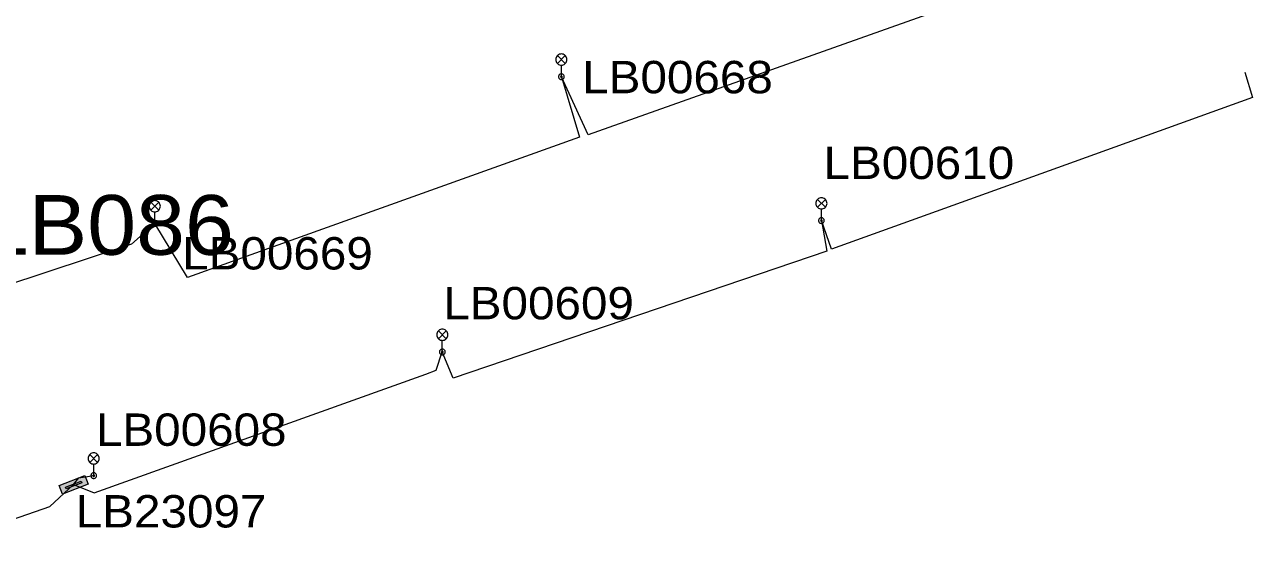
# Model space of a CAD drawing. Extents: x -688049 to -687261, y -973611 to -973038.
# Drawn here: x -687350.2 to -687268, y -973447.9 to -973412.5 of the extents above; entities that cross this region are included whole.
import ezdxf

# ---------------------------------------------------------------- set-up
doc = ezdxf.new("R2010")
doc.units = 0
doc.header["$LTSCALE"] = 0.87
doc.layers.add('1', color=7, linetype='Continuous', lineweight=13)

msp = doc.modelspace()

# ---------------------------------------------------------------- hatches: boundary and pattern name
at = {"layer": '1'}
for points in [[(-687345.935, -973443.246), (-687347.654, -973443.909), (-687347.875, -973443.336), (-687346.156, -973442.673)], [(-687346.367, -973443.15), (-687347.399, -973443.547), (-687347.443, -973443.433), (-687346.411, -973443.035)]]:
    msp.add_hatch(color=256, dxfattribs=at).paths.add_polyline_path(points)

# ---------------------------------------------------------------- linework, layer by layer
for p, q in [((-687314.515, -973414.545), (-687313.985, -973415.075)), ((-687314.515, -973415.075), (-687313.985, -973414.545)), ((-687314.25, -973415.96), (-687314.25, -973415.185)), ((-687341.74, -973424.364), (-687341.21, -973424.894)), ((-687341.74, -973424.894), (-687341.21, -973424.364)), ((-687297.105, -973424.175), (-687296.575, -973424.705)), ((-687297.105, -973424.705), (-687296.575, -973424.175)), ((-687341.475, -973425.779), (-687341.475, -973425.004)), ((-687296.84, -973425.59), (-687296.84, -973424.815)), ((-687322.485, -973432.975), (-687321.955, -973433.505)), ((-687322.485, -973433.505), (-687321.955, -973432.975)), ((-687322.22, -973434.39), (-687322.22, -973433.615)), ((-687345.827, -973441.257), (-687345.297, -973441.787)), ((-687345.827, -973441.787), (-687345.297, -973441.257)), ((-687345.562, -973442.672), (-687345.562, -973441.897))]:
    msp.add_line(p, q, dxfattribs=at)
for points in [[(-687288.22, -973406.83), (-687286.589, -973410.657), (-687312.448, -973419.852), (-687314.25, -973415.96)], [(-687314.25, -973415.96), (-687313.028, -973420.01), (-687339.289, -973429.415), (-687341.475, -973425.779)], [(-687268.48, -973415.66), (-687267.981, -973417.361), (-687279.91, -973421.655), (-687296.172, -973427.51), (-687296.84, -973425.59)], [(-687366.538, -973425.138), (-687364.323, -973427.393), (-687357.554, -973447.881), (-687348.508, -973444.739), (-687346.912, -973443.272)], [(-687341.475, -973425.779), (-687343.038, -973427.165), (-687362.968, -973433.766), (-687364.76, -973433.8)], [(-687296.84, -973425.59), (-687296.474, -973427.636), (-687321.49, -973436.145), (-687322.22, -973434.39)], [(-687346.912, -973443.272), (-687345.525, -973443.827), (-687323.334, -973435.877), (-687322.637, -973435.602), (-687322.22, -973434.39)], [(-687346.912, -973443.272), (-687346.552, -973442.808), (-687345.562, -973442.672)]]:
    msp.add_lwpolyline(points, dxfattribs=at)
for points in [[(-687313.875, -973414.81), (-687313.881, -973414.745), (-687313.898, -973414.682), (-687313.925, -973414.622), (-687313.963, -973414.569), (-687314.009, -973414.523), (-687314.062, -973414.485), (-687314.122, -973414.458), (-687314.185, -973414.441), (-687314.25, -973414.435), (-687314.315, -973414.441), (-687314.378, -973414.458), (-687314.438, -973414.485), (-687314.491, -973414.523), (-687314.537, -973414.569), (-687314.575, -973414.622), (-687314.602, -973414.682), (-687314.619, -973414.745), (-687314.625, -973414.81), (-687314.619, -973414.875), (-687314.602, -973414.938), (-687314.575, -973414.997), (-687314.537, -973415.051), (-687314.491, -973415.097), (-687314.438, -973415.135), (-687314.378, -973415.162), (-687314.315, -973415.179), (-687314.25, -973415.185), (-687314.185, -973415.179), (-687314.122, -973415.162), (-687314.062, -973415.135), (-687314.009, -973415.097), (-687313.963, -973415.051), (-687313.925, -973414.997), (-687313.898, -973414.938), (-687313.881, -973414.875)], [(-687314.06, -973415.96), (-687314.063, -973415.927), (-687314.071, -973415.895), (-687314.085, -973415.865), (-687314.104, -973415.838), (-687314.128, -973415.814), (-687314.155, -973415.795), (-687314.185, -973415.781), (-687314.217, -973415.773), (-687314.25, -973415.77), (-687314.283, -973415.773), (-687314.315, -973415.781), (-687314.345, -973415.795), (-687314.372, -973415.814), (-687314.396, -973415.838), (-687314.415, -973415.865), (-687314.429, -973415.895), (-687314.437, -973415.927), (-687314.44, -973415.96), (-687314.437, -973415.993), (-687314.429, -973416.025), (-687314.415, -973416.055), (-687314.396, -973416.082), (-687314.372, -973416.106), (-687314.345, -973416.125), (-687314.315, -973416.139), (-687314.283, -973416.147), (-687314.25, -973416.15), (-687314.217, -973416.147), (-687314.185, -973416.139), (-687314.155, -973416.125), (-687314.128, -973416.106), (-687314.104, -973416.082), (-687314.085, -973416.055), (-687314.071, -973416.025), (-687314.063, -973415.993)], [(-687314.2, -973415.96), (-687314.201, -973415.951), (-687314.203, -973415.943), (-687314.207, -973415.935), (-687314.212, -973415.928), (-687314.218, -973415.922), (-687314.225, -973415.917), (-687314.233, -973415.913), (-687314.241, -973415.911), (-687314.25, -973415.91), (-687314.259, -973415.911), (-687314.267, -973415.913), (-687314.275, -973415.917), (-687314.282, -973415.922), (-687314.288, -973415.928), (-687314.293, -973415.935), (-687314.297, -973415.943), (-687314.299, -973415.951), (-687314.3, -973415.96), (-687314.299, -973415.969), (-687314.297, -973415.977), (-687314.293, -973415.985), (-687314.288, -973415.992), (-687314.282, -973415.998), (-687314.275, -973416.003), (-687314.267, -973416.007), (-687314.259, -973416.009), (-687314.25, -973416.01), (-687314.241, -973416.009), (-687314.233, -973416.007), (-687314.225, -973416.003), (-687314.218, -973415.998), (-687314.212, -973415.992), (-687314.207, -973415.985), (-687314.203, -973415.977), (-687314.201, -973415.969)], [(-687341.1, -973424.629), (-687341.106, -973424.564), (-687341.123, -973424.501), (-687341.15, -973424.442), (-687341.188, -973424.388), (-687341.234, -973424.342), (-687341.288, -973424.304), (-687341.347, -973424.277), (-687341.41, -973424.26), (-687341.475, -973424.254), (-687341.54, -973424.26), (-687341.603, -973424.277), (-687341.662, -973424.304), (-687341.716, -973424.342), (-687341.762, -973424.388), (-687341.8, -973424.442), (-687341.827, -973424.501), (-687341.844, -973424.564), (-687341.85, -973424.629), (-687341.844, -973424.694), (-687341.827, -973424.757), (-687341.8, -973424.817), (-687341.762, -973424.87), (-687341.716, -973424.916), (-687341.662, -973424.954), (-687341.603, -973424.981), (-687341.54, -973424.998), (-687341.475, -973425.004), (-687341.41, -973424.998), (-687341.347, -973424.981), (-687341.288, -973424.954), (-687341.234, -973424.916), (-687341.188, -973424.87), (-687341.15, -973424.817), (-687341.123, -973424.757), (-687341.106, -973424.694)], [(-687296.465, -973424.44), (-687296.471, -973424.375), (-687296.488, -973424.312), (-687296.515, -973424.253), (-687296.553, -973424.199), (-687296.599, -973424.153), (-687296.652, -973424.115), (-687296.712, -973424.088), (-687296.775, -973424.071), (-687296.84, -973424.065), (-687296.905, -973424.071), (-687296.968, -973424.088), (-687297.028, -973424.115), (-687297.081, -973424.153), (-687297.127, -973424.199), (-687297.165, -973424.253), (-687297.192, -973424.312), (-687297.209, -973424.375), (-687297.215, -973424.44), (-687297.209, -973424.505), (-687297.192, -973424.568), (-687297.165, -973424.628), (-687297.127, -973424.681), (-687297.081, -973424.727), (-687297.028, -973424.765), (-687296.968, -973424.792), (-687296.905, -973424.809), (-687296.84, -973424.815), (-687296.775, -973424.809), (-687296.712, -973424.792), (-687296.652, -973424.765), (-687296.599, -973424.727), (-687296.553, -973424.681), (-687296.515, -973424.628), (-687296.488, -973424.568), (-687296.471, -973424.505)], [(-687341.285, -973425.779), (-687341.288, -973425.746), (-687341.296, -973425.714), (-687341.31, -973425.684), (-687341.329, -973425.657), (-687341.353, -973425.633), (-687341.38, -973425.614), (-687341.41, -973425.6), (-687341.442, -973425.592), (-687341.475, -973425.589), (-687341.508, -973425.592), (-687341.54, -973425.6), (-687341.57, -973425.614), (-687341.597, -973425.633), (-687341.621, -973425.657), (-687341.64, -973425.684), (-687341.654, -973425.714), (-687341.662, -973425.746), (-687341.665, -973425.779), (-687341.662, -973425.812), (-687341.654, -973425.844), (-687341.64, -973425.874), (-687341.621, -973425.901), (-687341.597, -973425.925), (-687341.57, -973425.944), (-687341.54, -973425.958), (-687341.508, -973425.966), (-687341.475, -973425.969), (-687341.442, -973425.966), (-687341.41, -973425.958), (-687341.38, -973425.944), (-687341.353, -973425.925), (-687341.329, -973425.901), (-687341.31, -973425.874), (-687341.296, -973425.844), (-687341.288, -973425.812)], [(-687341.425, -973425.779), (-687341.426, -973425.77), (-687341.428, -973425.762), (-687341.432, -973425.754), (-687341.437, -973425.747), (-687341.443, -973425.741), (-687341.45, -973425.736), (-687341.458, -973425.732), (-687341.466, -973425.73), (-687341.475, -973425.729), (-687341.484, -973425.73), (-687341.492, -973425.732), (-687341.5, -973425.736), (-687341.507, -973425.741), (-687341.513, -973425.747), (-687341.518, -973425.754), (-687341.522, -973425.762), (-687341.524, -973425.77), (-687341.525, -973425.779), (-687341.524, -973425.788), (-687341.522, -973425.796), (-687341.518, -973425.804), (-687341.513, -973425.811), (-687341.507, -973425.817), (-687341.5, -973425.822), (-687341.492, -973425.826), (-687341.484, -973425.828), (-687341.475, -973425.829), (-687341.466, -973425.828), (-687341.458, -973425.826), (-687341.45, -973425.822), (-687341.443, -973425.817), (-687341.437, -973425.811), (-687341.432, -973425.804), (-687341.428, -973425.796), (-687341.426, -973425.788)], [(-687296.65, -973425.59), (-687296.653, -973425.557), (-687296.661, -973425.525), (-687296.675, -973425.495), (-687296.694, -973425.468), (-687296.718, -973425.444), (-687296.745, -973425.425), (-687296.775, -973425.411), (-687296.807, -973425.403), (-687296.84, -973425.4), (-687296.873, -973425.403), (-687296.905, -973425.411), (-687296.935, -973425.425), (-687296.962, -973425.444), (-687296.986, -973425.468), (-687297.005, -973425.495), (-687297.019, -973425.525), (-687297.027, -973425.557), (-687297.03, -973425.59), (-687297.027, -973425.623), (-687297.019, -973425.655), (-687297.005, -973425.685), (-687296.986, -973425.712), (-687296.962, -973425.736), (-687296.935, -973425.755), (-687296.905, -973425.769), (-687296.873, -973425.777), (-687296.84, -973425.78), (-687296.807, -973425.777), (-687296.775, -973425.769), (-687296.745, -973425.755), (-687296.718, -973425.736), (-687296.694, -973425.712), (-687296.675, -973425.685), (-687296.661, -973425.655), (-687296.653, -973425.623)], [(-687296.79, -973425.59), (-687296.791, -973425.581), (-687296.793, -973425.573), (-687296.797, -973425.565), (-687296.802, -973425.558), (-687296.808, -973425.552), (-687296.815, -973425.547), (-687296.823, -973425.543), (-687296.831, -973425.541), (-687296.84, -973425.54), (-687296.849, -973425.541), (-687296.857, -973425.543), (-687296.865, -973425.547), (-687296.872, -973425.552), (-687296.878, -973425.558), (-687296.883, -973425.565), (-687296.887, -973425.573), (-687296.889, -973425.581), (-687296.89, -973425.59), (-687296.889, -973425.599), (-687296.887, -973425.607), (-687296.883, -973425.615), (-687296.878, -973425.622), (-687296.872, -973425.628), (-687296.865, -973425.633), (-687296.857, -973425.637), (-687296.849, -973425.639), (-687296.84, -973425.64), (-687296.831, -973425.639), (-687296.823, -973425.637), (-687296.815, -973425.633), (-687296.808, -973425.628), (-687296.802, -973425.622), (-687296.797, -973425.615), (-687296.793, -973425.607), (-687296.791, -973425.599)], [(-687321.845, -973433.24), (-687321.851, -973433.175), (-687321.868, -973433.112), (-687321.895, -973433.052), (-687321.933, -973432.999), (-687321.979, -973432.953), (-687322.032, -973432.915), (-687322.092, -973432.888), (-687322.155, -973432.871), (-687322.22, -973432.865), (-687322.285, -973432.871), (-687322.348, -973432.888), (-687322.408, -973432.915), (-687322.461, -973432.953), (-687322.507, -973432.999), (-687322.545, -973433.052), (-687322.572, -973433.112), (-687322.589, -973433.175), (-687322.595, -973433.24), (-687322.589, -973433.305), (-687322.572, -973433.368), (-687322.545, -973433.428), (-687322.507, -973433.481), (-687322.461, -973433.527), (-687322.408, -973433.565), (-687322.348, -973433.592), (-687322.285, -973433.609), (-687322.22, -973433.615), (-687322.155, -973433.609), (-687322.092, -973433.592), (-687322.032, -973433.565), (-687321.979, -973433.527), (-687321.933, -973433.481), (-687321.895, -973433.428), (-687321.868, -973433.368), (-687321.851, -973433.305)], [(-687322.03, -973434.39), (-687322.033, -973434.357), (-687322.041, -973434.325), (-687322.055, -973434.295), (-687322.074, -973434.268), (-687322.098, -973434.244), (-687322.125, -973434.225), (-687322.155, -973434.211), (-687322.187, -973434.203), (-687322.22, -973434.2), (-687322.253, -973434.203), (-687322.285, -973434.211), (-687322.315, -973434.225), (-687322.342, -973434.244), (-687322.366, -973434.268), (-687322.385, -973434.295), (-687322.399, -973434.325), (-687322.407, -973434.357), (-687322.41, -973434.39), (-687322.407, -973434.423), (-687322.399, -973434.455), (-687322.385, -973434.485), (-687322.366, -973434.512), (-687322.342, -973434.536), (-687322.315, -973434.555), (-687322.285, -973434.569), (-687322.253, -973434.577), (-687322.22, -973434.58), (-687322.187, -973434.577), (-687322.155, -973434.569), (-687322.125, -973434.555), (-687322.098, -973434.536), (-687322.074, -973434.512), (-687322.055, -973434.485), (-687322.041, -973434.455), (-687322.033, -973434.423)], [(-687322.17, -973434.39), (-687322.171, -973434.381), (-687322.173, -973434.373), (-687322.177, -973434.365), (-687322.182, -973434.358), (-687322.188, -973434.352), (-687322.195, -973434.347), (-687322.203, -973434.343), (-687322.211, -973434.341), (-687322.22, -973434.34), (-687322.229, -973434.341), (-687322.237, -973434.343), (-687322.245, -973434.347), (-687322.252, -973434.352), (-687322.258, -973434.358), (-687322.263, -973434.365), (-687322.267, -973434.373), (-687322.269, -973434.381), (-687322.27, -973434.39), (-687322.269, -973434.399), (-687322.267, -973434.407), (-687322.263, -973434.415), (-687322.258, -973434.422), (-687322.252, -973434.428), (-687322.245, -973434.433), (-687322.237, -973434.437), (-687322.229, -973434.439), (-687322.22, -973434.44), (-687322.211, -973434.439), (-687322.203, -973434.437), (-687322.195, -973434.433), (-687322.188, -973434.428), (-687322.182, -973434.422), (-687322.177, -973434.415), (-687322.173, -973434.407), (-687322.171, -973434.399)], [(-687345.187, -973441.522), (-687345.193, -973441.457), (-687345.21, -973441.394), (-687345.237, -973441.334), (-687345.275, -973441.281), (-687345.321, -973441.235), (-687345.374, -973441.197), (-687345.434, -973441.17), (-687345.497, -973441.153), (-687345.562, -973441.147), (-687345.627, -973441.153), (-687345.69, -973441.17), (-687345.75, -973441.197), (-687345.803, -973441.235), (-687345.849, -973441.281), (-687345.887, -973441.334), (-687345.914, -973441.394), (-687345.931, -973441.457), (-687345.937, -973441.522), (-687345.931, -973441.587), (-687345.914, -973441.65), (-687345.887, -973441.71), (-687345.849, -973441.763), (-687345.803, -973441.809), (-687345.75, -973441.847), (-687345.69, -973441.874), (-687345.627, -973441.891), (-687345.562, -973441.897), (-687345.497, -973441.891), (-687345.434, -973441.874), (-687345.374, -973441.847), (-687345.321, -973441.809), (-687345.275, -973441.763), (-687345.237, -973441.71), (-687345.21, -973441.65), (-687345.193, -973441.587)], [(-687345.372, -973442.672), (-687345.375, -973442.639), (-687345.383, -973442.607), (-687345.397, -973442.577), (-687345.416, -973442.55), (-687345.44, -973442.526), (-687345.467, -973442.507), (-687345.497, -973442.493), (-687345.529, -973442.485), (-687345.562, -973442.482), (-687345.595, -973442.485), (-687345.627, -973442.493), (-687345.657, -973442.507), (-687345.684, -973442.526), (-687345.708, -973442.55), (-687345.727, -973442.577), (-687345.741, -973442.607), (-687345.749, -973442.639), (-687345.752, -973442.672), (-687345.749, -973442.705), (-687345.741, -973442.737), (-687345.727, -973442.767), (-687345.708, -973442.794), (-687345.684, -973442.818), (-687345.657, -973442.837), (-687345.627, -973442.851), (-687345.595, -973442.859), (-687345.562, -973442.862), (-687345.529, -973442.859), (-687345.497, -973442.851), (-687345.467, -973442.837), (-687345.44, -973442.818), (-687345.416, -973442.794), (-687345.397, -973442.767), (-687345.383, -973442.737), (-687345.375, -973442.705)], [(-687345.512, -973442.672), (-687345.513, -973442.663), (-687345.515, -973442.655), (-687345.519, -973442.647), (-687345.524, -973442.64), (-687345.53, -973442.634), (-687345.537, -973442.629), (-687345.545, -973442.625), (-687345.553, -973442.623), (-687345.562, -973442.622), (-687345.571, -973442.623), (-687345.579, -973442.625), (-687345.587, -973442.629), (-687345.594, -973442.634), (-687345.6, -973442.64), (-687345.605, -973442.647), (-687345.609, -973442.655), (-687345.611, -973442.663), (-687345.612, -973442.672), (-687345.611, -973442.681), (-687345.609, -973442.689), (-687345.605, -973442.697), (-687345.6, -973442.704), (-687345.594, -973442.71), (-687345.587, -973442.715), (-687345.579, -973442.719), (-687345.571, -973442.721), (-687345.562, -973442.722), (-687345.553, -973442.721), (-687345.545, -973442.719), (-687345.537, -973442.715), (-687345.53, -973442.71), (-687345.524, -973442.704), (-687345.519, -973442.697), (-687345.515, -973442.689), (-687345.513, -973442.681)], [(-687345.935, -973443.246), (-687347.654, -973443.909), (-687347.875, -973443.336), (-687346.156, -973442.673)], [(-687345.935, -973443.246), (-687347.654, -973443.909), (-687347.875, -973443.336), (-687346.156, -973442.673)], [(-687346.367, -973443.15), (-687347.399, -973443.547), (-687347.443, -973443.433), (-687346.411, -973443.035)]]:
    msp.add_lwpolyline(points, close=True, dxfattribs=at)

# ---------------------------------------------------------------- texts
at = {"layer": '1', "width": 1.1}
for s, height, p in [('LB00668', 2.167, (-687312.854, -973417.069)), ('LB00610', 2.167, (-687296.695, -973422.812)), ('ZM LB086', 4, (-687363.322, -973427.883)), ('LB00669', 2.167, (-687339.637, -973428.868)), ('LB00609', 2.167, (-687322.156, -973432.206)), ('LB00608', 2.167, (-687345.411, -973440.676)), ('LB23097', 2.168, (-687346.764, -973446.143))]:
    msp.add_text(s, height=height, dxfattribs=at).set_placement(p)

doc.saveas('drawing.dxf')
